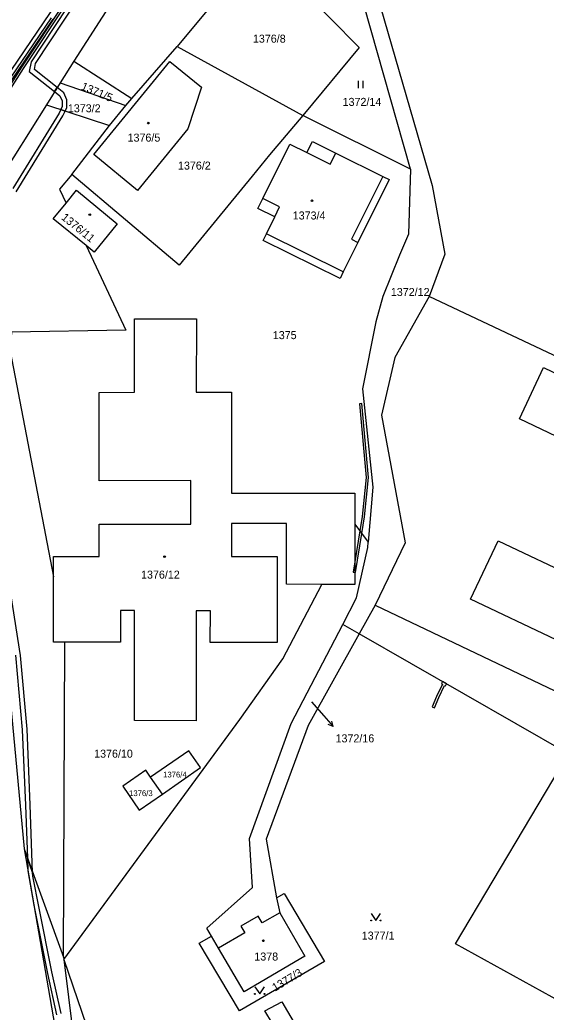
# Model space of a CAD drawing. Extents: x -756746 to -753363, y -1166406 to -1161727.
# Drawn here: x -755140.3 to -755028.6, y -1164061.5 to -1163850.8 of the extents above; entities that cross this region are included whole.
import ezdxf

# ---------------------------------------------------------------- set-up
doc = ezdxf.new("R2010")
doc.units = 0
for name, color, linetype in [('Hranice parcel', 7, 'Continuous'), ('Parcelní čísla', 7, 'Continuous'), ('Pop  PČ popisy', 7, 'Continuous'), ('Vnitřní kresba', 7, 'Continuous'), ('Věcná břemena k části', 7, 'Continuous'), ('Značky budov', 7, 'Continuous'), ('Značky kultur', 7, 'Continuous')]:
    doc.layers.add(name, color=color, linetype=linetype)

msp = doc.modelspace()

# ---------------------------------------------------------------- linework, layer by layer
at = {"layer": 'Hranice parcel'}
for p, q in [((-755105.5, -1163823.15), (-755128.88, -1163859.57)), ((-755057.39, -1163882.48), (-755067.22, -1163847.77)), ((-755116.55, -1163867.48), (-755106.94, -1163856.43)), ((-755106.94, -1163856.43), (-755080.23, -1163871.11)), ((-755128.88, -1163859.57), (-755131.8, -1163864.12)), ((-755128.88, -1163859.57), (-755116.55, -1163867.48)), ((-755131.8, -1163864.12), (-755134.7, -1163868.81)), ((-755131.8, -1163864.12), (-755117.84, -1163868.96)), ((-755134.7, -1163868.81), (-755162.99, -1163913.8)), ((-755134.7, -1163868.81), (-755121.3, -1163873.23)), ((-755121.3, -1163873.23), (-755117.84, -1163868.96)), ((-755117.84, -1163868.96), (-755116.55, -1163867.48)), ((-755057.39, -1163882.48), (-755080.23, -1163871.11)), ((-755129.32, -1163883.6), (-755121.3, -1163873.23)), ((-755106.5, -1163902.86), (-755129.32, -1163883.6)), ((-755057.39, -1163882.48), (-755057.81, -1163896.32)), ((-755069.19, -1163957.9), (-755066.37, -1163961.72)), ((-755064.92, -1163975.06), (-755068.31, -1163981.17)), ((-755064.92, -1163975.06), (-754991.05, -1164010.42)), ((-755068.31, -1163981.17), (-755071.78, -1163979.18)), ((-755131.07, -1164049.83), (-755130.78, -1163982.97)), ((-755110.06, -1164015.2), (-755101.97, -1164009.55)), ((-755110.06, -1164015.2), (-755112.57, -1164011.61)), ((-755139.44, -1164026.87), (-755131.07, -1164049.83)), ((-755085.82, -1164037.24), (-755085.14, -1164040.43)), ((-755098.15, -1164047.97), (-755099.67, -1164045.36)), ((-755131.07, -1164049.83), (-755130.98, -1164050.38)), ((-755130.98, -1164050.38), (-755128.41, -1164071.24))]:
    msp.add_line(p, q, dxfattribs=at)
for points in [[(-755170.47, -1163902.07), (-755149.1, -1163871.68), (-755114.4, -1163820.53), (-755093.07, -1163789.4), (-755085.78, -1163778.92), (-755083.34, -1163775.4), (-755081.35, -1163772.53), (-755080.14, -1163770.78), (-755065.63, -1163755.96), (-755052.51, -1163736.85), (-755049.48, -1163728.9), (-755039.17, -1163712.26), (-755009.01, -1163669.45), (-754999.41, -1163656.39), (-754954.13, -1163594.69), (-754930.57, -1163560.13), (-754908.98, -1163528.56), (-754897.87, -1163516.77), (-754885.58, -1163499.8), (-754882.52, -1163493.73), (-754880.64, -1163487.15)], [(-755083.45, -1163787.18), (-755079.41, -1163793.93), (-755052.78, -1163885.98), (-755050.14, -1163900.53), (-755053.4, -1163909.51)], [(-755074.43, -1163850.44), (-755089.39, -1163835.26), (-755106.94, -1163856.43)], [(-755074.43, -1163850.44), (-755068.31, -1163856.65), (-755080.23, -1163871.11)], [(-755108.47, -1163859.61), (-755101.75, -1163865.08), (-755104.66, -1163873.93), (-755115.36, -1163887), (-755124.64, -1163879.38), (-755108.47, -1163859.61)], [(-755080.23, -1163871.11), (-755087.35, -1163879.45), (-755090.98, -1163884), (-755106.5, -1163902.86)], [(-755063.3, -1163884.04), (-755061.95, -1163884.69), (-755068.59, -1163898.04), (-755071.68, -1163904.3), (-755072.34, -1163905.67), (-755088.69, -1163897.6), (-755087.98, -1163896.2), (-755086.23, -1163892.6), (-755089.81, -1163890.84), (-755088.75, -1163888.72), (-755082.98, -1163877.14), (-755079.38, -1163878.93), (-755078.2, -1163876.61), (-755073.28, -1163879.07), (-755063.3, -1163884.04)], [(-755129.32, -1163883.6), (-755131.89, -1163886.74), (-755130.51, -1163889.68)], [(-755130.51, -1163889.68), (-755128.31, -1163886.97), (-755119.65, -1163894.1), (-755124.56, -1163900.12), (-755126.28, -1163898.71)], [(-755126.28, -1163898.71), (-755133.23, -1163893.03), (-755130.51, -1163889.68)], [(-755057.81, -1163896.32), (-755059.73, -1163900.78), (-755063.25, -1163909.5)], [(-755126.28, -1163898.71), (-755117.86, -1163916.68), (-755142.12, -1163917.07), (-755142.4, -1163921.16), (-755133.19, -1163969.06)], [(-755063.25, -1163909.5), (-755064.73, -1163914.94), (-755067.61, -1163929.11), (-755065.36, -1163950.01), (-755066.37, -1163961.72)], [(-755053.4, -1163909.51), (-755060.72, -1163922.48), (-755063.53, -1163934.7), (-755058.54, -1163961.88), (-755064.92, -1163975.06)], [(-754943.73, -1163921.12), (-754966.73, -1163950.44), (-755053.4, -1163909.51)], [(-755162.99, -1163913.8), (-755155.97, -1163950.08), (-755146.23, -1163959.2), (-755143.25, -1163985.98), (-755139.44, -1164026.87)], [(-755133.19, -1163969.06), (-755133.19, -1163964.76), (-755123.47, -1163964.77), (-755123.48, -1163957.89), (-755104.01, -1163957.91), (-755104, -1163948.63), (-755123.47, -1163948.65), (-755123.46, -1163929.89), (-755116.01, -1163929.87), (-755116, -1163914.3), (-755102.85, -1163914.3), (-755102.9, -1163929.83), (-755095.41, -1163929.84), (-755095.38, -1163951.33), (-755069.19, -1163951.32), (-755069.19, -1163957.9)], [(-755021.81, -1163941.45), (-755034.25, -1163935.53), (-755029.15, -1163924.63), (-755016.67, -1163930.59)], [(-755076.2, -1163970.68), (-755083.72, -1163970.66), (-755083.7, -1163957.73), (-755095.42, -1163957.72), (-755095.4, -1163964.76), (-755085.68, -1163964.78), (-755085.69, -1163983), (-755099.9, -1163983), (-755099.89, -1163976.28), (-755102.88, -1163976.27), (-755102.89, -1163999.65), (-755116.01, -1163999.6), (-755116.02, -1163976.25), (-755118.99, -1163976.24), (-755118.99, -1163982.96), (-755130.78, -1163982.97)], [(-755069.19, -1163957.9), (-755069.18, -1163970.69), (-755076.2, -1163970.68)], [(-755071.78, -1163979.18), (-755068.84, -1163973.54), (-755066.47, -1163962.82), (-755066.37, -1163961.72)], [(-755008.32, -1163991.12), (-755044.64, -1163973.81), (-755038.81, -1163961.43), (-755021.44, -1163969.61)], [(-755130.78, -1163982.97), (-755133.2, -1163982.97), (-755133.19, -1163969.06)], [(-755130.98, -1164050.38), (-755093.62, -1163999.4), (-755084.49, -1163986.5), (-755076.2, -1163970.68)], [(-755099.67, -1164045.36), (-755100.63, -1164043.69), (-755090.92, -1164035.07), (-755091.59, -1164024.65), (-755082.76, -1164000.23), (-755071.78, -1163979.18)], [(-755068.31, -1163981.17), (-755079.14, -1164000.68), (-755088.07, -1164024.78), (-755085.82, -1164037.24)], [(-755023.25, -1164060.61), (-755047.86, -1164047.03), (-755023.87, -1164006.63), (-755068.31, -1163981.17)], [(-755101.97, -1164009.55), (-755104.46, -1164006.01), (-755112.57, -1164011.61)], [(-755112.57, -1164011.61), (-755113.62, -1164010.13), (-755118.45, -1164013.55), (-755114.98, -1164018.65), (-755110.06, -1164015.2)], [(-755139.44, -1164026.87), (-755131.58, -1164072.38), (-755129.93, -1164095.94), (-755118.1, -1164187.54), (-755115.68, -1164218.33), (-755106.52, -1164275.63), (-755097.47, -1164335.55)], [(-755085.82, -1164037.24), (-755084.22, -1164036.3), (-755075.64, -1164050.74), (-755093.68, -1164061.26), (-755102.26, -1164046.88), (-755099.67, -1164045.36)], [(-755085.14, -1164040.43), (-755079.85, -1164049.65), (-755092.73, -1164057.23), (-755098.15, -1164047.97)], [(-755085.14, -1164040.43), (-755088.87, -1164042.55), (-755089.71, -1164041.11), (-755093.4, -1164043.25), (-755092.55, -1164044.7), (-755098.15, -1164047.97)], [(-755130.98, -1164050.38), (-755123.36, -1164072.71), (-755113.12, -1164078.91), (-755062.27, -1164102.42), (-755041.82, -1164111.74)], [(-755084.69, -1164059.35), (-755081.6, -1164064.62), (-755085.05, -1164066.61), (-755088.3, -1164061.23), (-755084.69, -1164059.35)]]:
    msp.add_lwpolyline(points, dxfattribs=at)
at = {"layer": 'Pop  PČ popisy'}
for p, q in [((-755078.38, -1163995.63), (-755075.79, -1163998.57)), ((-755075.79, -1163998.57), (-755073.82, -1164000.83)), ((-755073.82, -1164000.83), (-755074.1, -1163999.75)), ((-755073.82, -1164000.83), (-755074.86, -1164000.41))]:
    msp.add_line(p, q, dxfattribs=at)
at = {"layer": 'Vnitřní kresba'}
for p, q in [((-755079.38, -1163878.93), (-755074.44, -1163881.42)), ((-755074.44, -1163881.42), (-755073.28, -1163879.07)), ((-755063.3, -1163884.04), (-755069.92, -1163897.37)), ((-755085.18, -1163890.5), (-755088.75, -1163888.72)), ((-755086.23, -1163892.6), (-755085.18, -1163890.5)), ((-755071.68, -1163904.3), (-755087.98, -1163896.2)), ((-755069.92, -1163897.37), (-755068.59, -1163898.04))]:
    msp.add_line(p, q, dxfattribs=at)
at = {"layer": 'Věcná břemena k části'}
for points in [[(-755120.33, -1163832.95), (-755137.93, -1163859.66), (-755138.34, -1163861.72), (-755132.96, -1163866), (-755132.44, -1163865.15), (-755137.24, -1163861.32), (-755136.99, -1163860.06), (-755119.29, -1163833.2)], [(-755130.54, -1163846.69), (-755139.98, -1163860.81), (-755144.48, -1163867.98), (-755154.29, -1163881.86), (-755163.72, -1163894.72), (-755164.75, -1163895.68), (-755168.47, -1163901.54), (-755170.18, -1163903.99), (-755174.84, -1163910.63), (-755182.02, -1163921.29), (-755205.01, -1163952.4), (-755206.15, -1163953.36), (-755207.1, -1163955.25), (-755212.61, -1163962.89), (-755226.13, -1163982.07), (-755231.58, -1163989.61), (-755240.18, -1164001.73), (-755245.91, -1164009.73)], [(-755245.51, -1164010.01), (-755239.78, -1164002.02), (-755231.18, -1163989.91), (-755225.73, -1163982.37), (-755212.21, -1163963.18), (-755206.68, -1163955.53), (-755205.75, -1163953.68), (-755204.65, -1163952.74), (-755181.62, -1163921.57), (-755174.42, -1163910.91), (-755170.07, -1163904.7), (-755168.05, -1163901.82), (-755164.37, -1163896), (-755163.34, -1163895.06), (-755153.89, -1163882.16), (-755144.06, -1163868.26), (-755139.56, -1163861.09), (-755130.12, -1163846.97)], [(-755133.68, -1163850.31), (-755149.8, -1163873.97), (-755163.7, -1163893.74), (-755170.31, -1163903.12), (-755179.55, -1163916.24), (-755189.52, -1163930.23), (-755215.57, -1163966.18), (-755266, -1164037.5)], [(-755265.6, -1164037.8), (-755215.17, -1163966.48), (-755189.12, -1163930.53), (-755179.15, -1163916.52), (-755170.2, -1163903.83), (-755163.92, -1163894.91), (-755149.38, -1163874.25), (-755133.26, -1163850.59)], [(-755141.13, -1163887.33), (-755131.18, -1163871.17), (-755130.69, -1163870.13), (-755131.64, -1163869.82), (-755132, -1163870.59), (-755141.83, -1163886.56)], [(-755141.23, -1163985.73), (-755139.81, -1164001.55), (-755139.11, -1164017.56), (-755138.73, -1164028.82), (-755137.63, -1164031.84), (-755138.11, -1164017.52), (-755138.81, -1164001.41), (-755140.21, -1163985.78), (-755144.32, -1163959.49)], [(-755131.56, -1164061.85), (-755133.55, -1164052.96), (-755136.23, -1164039.44), (-755137.6, -1164032.63), (-755137.63, -1164031.84), (-755138.73, -1164028.82), (-755138.64, -1164031.5), (-755137.38, -1164038.79), (-755134.49, -1164053.34), (-755132.54, -1164062.11)]]:
    msp.add_lwpolyline(points, dxfattribs=at)
for points in [[(-755130.35, -1163867.75), (-755131.02, -1163866.28), (-755132.44, -1163865.15), (-755132.96, -1163866), (-755131.84, -1163866.9), (-755131.35, -1163867.98), (-755131.33, -1163869.17), (-755131.64, -1163869.82), (-755130.69, -1163870.13), (-755130.33, -1163869.37)], [(-755067.71, -1163932.28), (-755068.21, -1163932.32), (-755066.8, -1163947.97), (-755067.67, -1163956.25), (-755068.16, -1163959.29), (-755069.59, -1163968.05), (-755069.09, -1163968.13), (-755067.75, -1163959.85), (-755067.17, -1163956.31), (-755066.3, -1163947.97)], [(-755052.77, -1163996.68), (-755052.31, -1163996.87), (-755051.4, -1163994.71), (-755050.17, -1163992.14), (-755049.98, -1163992.25), (-755049.73, -1163991.81), (-755050.6, -1163991.32), (-755050.85, -1163991.75), (-755050.6, -1163991.89), (-755051.86, -1163994.51)]]:
    msp.add_lwpolyline(points, close=True, dxfattribs=at)
at = {"layer": 'Značky budov'}
for centre in [(-755113.06, -1163872.7), (-755078.32, -1163889.19), (-755125.48, -1163892.13), (-755109.62, -1163964.77), (-755088.63, -1164046.38)]:
    msp.add_circle(centre, 0.175, dxfattribs=at)
at = {"layer": 'Značky kultur'}
for p, q in [((-755068.45, -1163865.25), (-755068.45, -1163863.75)), ((-755067.45, -1163865.25), (-755067.45, -1163863.75))]:
    msp.add_line(p, q, dxfattribs=at)
for points in [[(-755065.75, -1164040.56), (-755064.75, -1164042.06), (-755063.75, -1164040.56)], [(-755090.41, -1164056.17), (-755089.41, -1164057.67), (-755088.41, -1164056.17)]]:
    msp.add_lwpolyline(points, dxfattribs=at)
for centre in [(-755065.75, -1164042.06), (-755063.75, -1164042.06), (-755090.41, -1164057.67), (-755088.41, -1164057.67)]:
    msp.add_circle(centre, 0.1, dxfattribs=at)

# ---------------------------------------------------------------- texts
at = {"layer": 'Parcelní čísla'}
for s, height, p in [('1376/8', 1.7, (-755090.85, -1163855.61)), ('1373/2', 1.7, (-755130.14, -1163870.4)), ('1372/14', 1.7, (-755071.81, -1163869.04)), ('1376/5', 1.7, (-755117.46, -1163876.63)), ('1376/2', 1.7, (-755106.76, -1163882.57)), ('1373/4', 1.7, (-755082.4, -1163893.17)), ('1372/12', 1.7, (-755061.57, -1163909.42)), ('1375', 1.7, (-755086.63, -1163918.58)), ('1376/12', 1.7, (-755114.6, -1163969.45)), ('1372/16', 1.7, (-755073.31, -1164004.23)), ('1376/10', 1.7, (-755124.56, -1164007.48)), ('1376/4', 1.224, (-755109.91, -1164011.68)), ('1376/3', 1.224, (-755117.14, -1164015.64)), ('1377/1', 1.7, (-755067.75, -1164046.12)), ('1378', 1.7, (-755090.55, -1164050.57))]:
    msp.add_text(s, height=height, dxfattribs=at).set_placement(p)
for s, rotation, p in [('1371/5', 337, (-755127.47, -1163865.51)), ('1376/11', 321, (-755131.66, -1163892.99)), ('1377/3', 31, (-755086.15, -1164057.19))]:
    msp.add_text(s, height=1.7, rotation=rotation, dxfattribs=at).set_placement(p)

doc.saveas('drawing.dxf')
